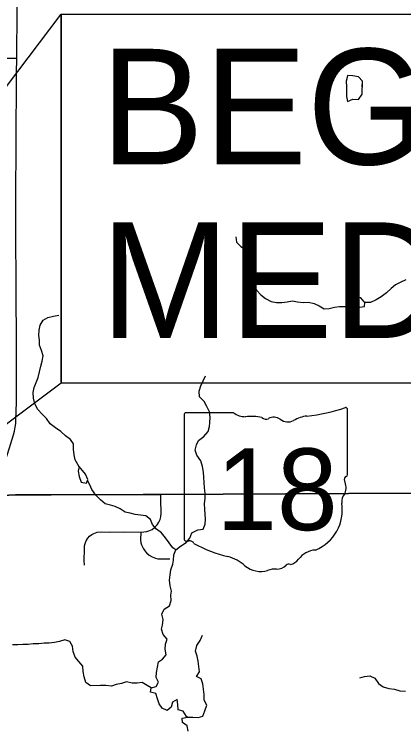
# Model space of a CAD drawing. Extents: x 0 to 34, y 0 to 22.
# Drawn here: x 6.998 to 7.469, y 15.36 to 16.226 of the extents above; entities that cross this region are included whole.
import ezdxf

# ---------------------------------------------------------------- set-up
doc = ezdxf.new("R2010")
doc.units = 0
for name, color, linetype in [('GM_X_Minor_Lake', 7, 'Continuous'), ('GM_X_Minor_River', 7, 'Continuous'), ('GM_X_Rail_Line_Text', 7, 'Continuous'), ('GM_X_State_Location', 7, 'Continuous'), ('GM_X_State_Route', 7, 'Continuous'), ('GM_X_State_Shield', 7, 'Continuous'), ('GM_X_Township_Road', 7, 'Continuous'), ('SH_Text', 7, 'Continuous')]:
    doc.layers.add(name, color=color, linetype=linetype)

msp = doc.modelspace()

# ---------------------------------------------------------------- linework, layer by layer
at = {"layer": 'GM_X_Minor_Lake'}
for points in [[(7.41949, 16.13767), (7.41955, 16.14481), (7.41463, 16.15012), (7.40782, 16.15126), (7.40139, 16.15163), (7.39958, 16.14457)], [(7.41921, 16.13769), (7.41955, 16.14481), (7.41463, 16.15012), (7.40782, 16.15126), (7.40139, 16.15163), (7.39969, 16.14499)], [(7.39955, 16.14482), (7.3995, 16.1448), (7.39959, 16.14405)], [(7.39955, 16.14482), (7.40025, 16.13854), (7.40007, 16.13228), (7.40026, 16.12621), (7.4014, 16.12014), (7.40764, 16.12299), (7.41445, 16.12242), (7.41917, 16.12887), (7.41898, 16.1357), (7.41917, 16.13589), (7.41949, 16.13767)], [(7.39958, 16.14457), (7.40025, 16.13854), (7.40007, 16.13228), (7.40026, 16.12621), (7.4014, 16.12014), (7.40764, 16.12299), (7.41445, 16.12242), (7.41917, 16.12887), (7.41898, 16.1357), (7.41917, 16.13589), (7.41949, 16.13767)], [(7.42245, 15.87703), (7.42133, 15.87784), (7.41744, 15.88264), (7.41213, 15.8833), (7.40599, 15.87789), (7.40039, 15.87207)], [(7.42245, 15.87703), (7.42133, 15.87784), (7.41744, 15.88264), (7.41213, 15.8833), (7.40599, 15.87789), (7.40041, 15.87209)], [(7.40036, 15.87208), (7.41008, 15.87113), (7.41632, 15.87124), (7.42198, 15.8719), (7.42245, 15.87703)], [(7.40039, 15.87207), (7.41008, 15.87113), (7.41632, 15.87124), (7.42198, 15.8719), (7.42245, 15.87703)], [(7.07643, 15.67858), (7.07521, 15.67268), (7.07646, 15.66625), (7.07866, 15.65946), (7.0853, 15.65825)], [(7.0764, 15.67843), (7.07521, 15.67268), (7.07646, 15.66625), (7.07866, 15.65946), (7.0853, 15.65825)], [(7.0853, 15.65825), (7.08673, 15.66264), (7.08378, 15.66923), (7.0764, 15.67843)], [(7.0853, 15.65825), (7.08673, 15.66264), (7.08378, 15.66923), (7.07646, 15.67835)]]:
    msp.add_lwpolyline(points, dxfattribs=at)
at = {"layer": 'GM_X_Minor_River'}
for points in [[(7.26597, 15.95645), (7.26684, 15.95002), (7.27204, 15.9448), (7.27874, 15.94055), (7.28563, 15.93593), (7.29007, 15.93031), (7.28981, 15.92367), (7.28747, 15.91698), (7.28946, 15.91114), (7.2875, 15.90484), (7.28647, 15.89837), (7.29113, 15.89181), (7.29633, 15.88621), (7.30209, 15.88157), (7.30877, 15.87827), (7.31541, 15.87687), (7.32184, 15.87698), (7.32825, 15.87785), (7.33448, 15.87872), (7.34092, 15.87789), (7.34775, 15.87706), (7.35398, 15.87735), (7.36082, 15.87577), (7.36692, 15.87303), (7.37304, 15.86915), (7.37927, 15.86983), (7.38549, 15.87108), (7.39153, 15.87194), (7.40047, 15.87208)], [(7.4721, 15.90428), (7.46572, 15.90132), (7.45953, 15.89836), (7.45412, 15.89391), (7.44835, 15.88849), (7.44201, 15.88383), (7.43602, 15.88012), (7.42926, 15.87696), (7.42245, 15.87703)], [(7.07623, 15.67802), (7.07156, 15.68666), (7.07013, 15.69252), (7.06944, 15.69952), (7.06933, 15.70597), (7.06584, 15.71103), (7.05971, 15.71548), (7.05394, 15.72069), (7.04762, 15.72532), (7.04129, 15.73015), (7.03683, 15.73633), (7.03163, 15.74174), (7.02623, 15.74753), (7.02271, 15.7543), (7.02108, 15.76129), (7.02058, 15.76811), (7.02161, 15.77382), (7.02415, 15.77994), (7.02669, 15.78624), (7.02827, 15.7931), (7.02986, 15.79977), (7.03145, 15.80606), (7.03247, 15.81234), (7.03065, 15.81895), (7.02827, 15.82536), (7.02816, 15.83143), (7.02731, 15.8371), (7.02777, 15.84337), (7.02898, 15.84947), (7.03266, 15.85541), (7.03847, 15.85855), (7.04505, 15.86056), (7.05166, 15.86144)], [(7.20773, 15.37484), (7.2062, 15.37576), (7.2023, 15.38233), (7.19622, 15.38374), (7.19573, 15.39018), (7.19487, 15.39624), (7.18925, 15.39329), (7.18765, 15.38719), (7.18281, 15.38313), (7.17671, 15.38587), (7.17321, 15.39112), (7.17121, 15.39715), (7.16921, 15.40357), (7.16256, 15.40516), (7.16341, 15.41068), (7.16943, 15.4123), (7.17237, 15.41729), (7.16944, 15.42293), (7.17008, 15.42901), (7.1713, 15.43548), (7.17232, 15.44195), (7.17718, 15.44507), (7.18162, 15.45046), (7.18037, 15.45727), (7.18102, 15.46316), (7.18281, 15.46927), (7.17816, 15.47507), (7.17616, 15.48167), (7.17702, 15.48643), (7.17784, 15.49328), (7.17641, 15.49951), (7.17914, 15.50582), (7.1855, 15.50992), (7.18784, 15.51641), (7.18735, 15.52285), (7.18802, 15.52761), (7.1864, 15.53403), (7.18571, 15.54066), (7.18654, 15.54712), (7.18738, 15.5534), (7.18953, 15.56008), (7.19058, 15.56503), (7.19104, 15.5713), (7.1932, 15.5776), (7.19917, 15.58207), (7.20571, 15.58636), (7.21035, 15.59175), (7.21288, 15.59825), (7.21982, 15.60159), (7.22642, 15.60247), (7.22877, 15.60877), (7.22924, 15.61466), (7.22894, 15.62054), (7.22845, 15.62679), (7.22816, 15.63305), (7.22879, 15.63989), (7.22906, 15.64615), (7.22819, 15.6524), (7.22751, 15.65922), (7.22739, 15.66567), (7.22672, 15.67173), (7.22565, 15.67854), (7.22346, 15.68514), (7.21861, 15.69208), (7.21661, 15.6983), (7.21839, 15.7046), (7.22075, 15.70995), (7.22729, 15.71481), (7.23248, 15.72078), (7.23426, 15.72688), (7.23474, 15.73182), (7.23501, 15.7379), (7.23395, 15.74452), (7.231, 15.75092), (7.22768, 15.75713), (7.22209, 15.76272), (7.22179, 15.76955), (7.22376, 15.77584), (7.22629, 15.78215), (7.2294, 15.78808)], [(7.1932, 15.5776), (7.18975, 15.57982), (7.18548, 15.586), (7.18084, 15.59199), (7.17601, 15.59798), (7.17006, 15.60243), (7.16505, 15.60803), (7.16248, 15.61406), (7.15711, 15.61852), (7.15066, 15.61955), (7.14422, 15.62019), (7.13814, 15.62179), (7.13187, 15.6232), (7.12613, 15.62709), (7.12003, 15.63002), (7.11433, 15.63143), (7.10787, 15.63322), (7.10192, 15.63786), (7.09653, 15.64364), (7.09168, 15.65039), (7.08931, 15.65623), (7.08617, 15.66128)], [(7.20821, 15.35815), (7.20696, 15.36458), (7.20141, 15.36865), (7.20112, 15.37396), (7.20773, 15.37484), (7.21396, 15.37513), (7.2204, 15.37468), (7.22624, 15.37611), (7.22858, 15.3826), (7.23073, 15.38947), (7.22779, 15.39568), (7.22748, 15.40231), (7.22699, 15.40875), (7.22612, 15.41519), (7.22412, 15.42123), (7.21858, 15.42436), (7.22208, 15.42992), (7.22102, 15.43616), (7.22053, 15.4426), (7.21929, 15.44885), (7.21729, 15.45507), (7.21868, 15.46193), (7.22274, 15.46788), (7.22565, 15.47419)], [(7.16341, 15.41068), (7.15883, 15.41325), (7.15271, 15.41694), (7.14667, 15.41627), (7.14042, 15.41635), (7.13378, 15.41775), (7.12738, 15.41593), (7.12117, 15.41449), (7.11533, 15.41268), (7.1087, 15.41352), (7.10228, 15.41321), (7.0898, 15.413), (7.08443, 15.41689), (7.08223, 15.42368), (7.08098, 15.4303), (7.08068, 15.43674), (7.07604, 15.44235), (7.07141, 15.44759), (7.06883, 15.45437), (7.06834, 15.46081), (7.06484, 15.46663), (7.05894, 15.46843), (7.05255, 15.46642), (7.04632, 15.46536), (7.03991, 15.46468), (7.03367, 15.46438), (7.02725, 15.4637), (7.02063, 15.46358), (7.01459, 15.4631), (7.00797, 15.46298), (7.00192, 15.46269), (6.9955, 15.46238)], [(7.41625, 15.42269), (7.42209, 15.42431), (7.4285, 15.42518), (7.43442, 15.42206), (7.43888, 15.41569), (7.44444, 15.41161), (7.45128, 15.40983), (7.4581, 15.409), (7.46457, 15.40703), (7.47138, 15.40639)]]:
    msp.add_lwpolyline(points, dxfattribs=at)
at = {"layer": 'GM_X_Rail_Line_Text'}
msp.add_lwpolyline([(6.98283, 15.64326), (6.99923, 15.64397), (7.17478, 15.64453), (7.47838, 15.64609), (7.49589, 15.64556), (7.56787, 15.64626), (8.0395, 15.64944), (8.38107, 15.65063), (8.55432, 15.65138), (8.81714, 15.6521), (8.85084, 15.65219), (8.9, 15.65232), (8.9, 17.93196), (8.70657, 17.92895), (8.01133, 17.91891), (7.76198, 17.91718), (7.69251, 17.91437), (7.5577, 17.91222), (7.40725, 17.90951), (7.25546, 17.90618), (6.96766, 17.90085)], dxfattribs=at)
msp.add_lwpolyline([(6.7466, 14.1), (8.9, 14.1), (8.9, 15.65232), (8.85084, 15.65219), (8.81714, 15.6521), (8.55432, 15.65138), (8.38107, 15.65063), (8.0395, 15.64944), (7.56787, 15.64626), (7.49589, 15.64556), (7.47838, 15.64609), (7.17478, 15.64453), (6.99923, 15.64397), (6.98283, 15.64326), (6.74001, 15.64147), (6.73918, 15.60382), (6.74001, 15.34907), (6.73934, 15.12764), (6.74144, 15.02092), (6.74201, 15.01654), (6.74627, 14.37116), (6.74627, 14.36613)], close=True, dxfattribs=at)
at = {"layer": 'GM_X_State_Route'}
msp.add_lwpolyline([(6.98289, 15.64388), (7.00025, 15.64396), (7.02302, 15.64407), (7.04244, 15.64416), (7.10385, 15.64447), (7.15383, 15.64476), (7.17521, 15.64473), (7.19883, 15.64484), (7.23104, 15.64498), (7.27037, 15.64518), (7.31028, 15.64537), (7.39563, 15.64579), (7.42305, 15.64595), (7.48201, 15.64618)], dxfattribs=at)
at = {"layer": 'GM_X_State_Shield'}
for p, q in [((7.26338, 15.74349), (7.20546, 15.74349)), ((7.40127, 15.66869), (7.40127, 15.74721)), ((7.20352, 15.74091), (7.20352, 15.59082)), ((7.40125, 15.66871), (7.40127, 15.66869))]:
    msp.add_line(p, q, dxfattribs=at)
for centre, radius, start, end in [((7.20578, 15.74123), 0.00229, 98.1301, 188.1301), ((7.27717, 15.76091), 0.02222, 231.61951, 271.11188), ((7.33083, 15.94811), 0.20971, 275.84447, 288.90645), ((7.39907, 15.74753), 0.0022, 351.86209, 97.738), ((7.28454, 15.65923), 0.07977, 80.48669, 94.98827), ((7.30265, 15.742), 0.00641, 219.79206, 297.10237), ((7.31206, 15.72466), 0.01333, 54.46668, 119.14113), ((7.32926, 15.74845), 0.01603, 233.85621, 294.82819), ((7.35757, 15.69765), 0.04219, 97.34618, 120.76885), ((7.40076, 15.66293), 0.00341, 107.94398, 210.33697), ((7.39892, 15.66839), 0.00236, 289.60381, 7.73413), ((7.37908, 15.653), 0.02045, 340.03296, 23.64957), ((7.40915, 15.63584), 0.01488, 136.8065, 186.92959), ((7.34257, 15.62585), 0.05245, 292.30889, 8.98584), ((7.2058, 15.59049), 0.00231, 171.95839, 258.30661), ((7.20615, 15.60584), 0.01764, 267.33899, 280.60386), ((7.20976, 15.58216), 0.00636, 29.74838, 93.27175), ((7.29006, 15.71701), 0.15144, 240.41292, 257.1985), ((7.24491, 15.52339), 0.04738, 47.18416, 75.83597), ((7.36469, 15.54868), 0.02873, 94.40312, 142.57675), ((7.33022, 15.55564), 0.00451, 65.75173, 132.64842), ((7.32829, 15.57627), 0.01695, 282.87319, 323.27711), ((7.29615, 15.58141), 0.03007, 230.70037, 286.29184), ((7.31353, 15.52952), 0.02471, 85.69512, 111.20995), ((7.31572, 15.57017), 0.01602, 268.77702, 315.54927)]:
    msp.add_arc(centre, radius, start, end, dxfattribs=at)
at = {"layer": 'GM_X_Township_Road'}
for points in [[(7.00058, 16.17269), (7.0009, 16.18757), (7.00111, 16.21599), (7.00131, 16.24252), (7.00151, 16.26853), (7.00173, 16.29647), (7.00185, 16.31145), (7.00191, 16.3192)], [(6.98714, 16.17274), (7.00058, 16.17269)], [(7.00023, 15.75684), (7.00029, 15.76338), (7.00037, 15.78266), (7.00031, 15.80432), (7.00026, 15.82217), (7.0002, 15.83964), (7.00012, 15.87802), (6.99998, 15.90319), (6.99969, 15.95471), (6.99961, 15.9733), (6.99952, 15.99164), (6.99961, 16.00854), (6.99969, 16.02722), (6.99978, 16.04607), (7.00003, 16.06415), (7.0001, 16.09762), (7.0003, 16.12488), (7.00045, 16.14347), (7.00054, 16.15457), (7.00058, 16.17269)], [(6.98289, 15.64388), (6.98305, 15.65392), (6.98331, 15.66119), (6.98357, 15.66622), (6.98432, 15.67305), (6.98512, 15.67804), (6.98611, 15.68262), (6.98741, 15.68737), (6.98929, 15.69352), (6.9933, 15.70604), (6.99681, 15.71691), (6.99782, 15.72107), (6.99875, 15.72585), (6.99937, 15.7306), (6.99967, 15.73477), (7.00012, 15.74478), (7.00023, 15.75684)], [(7.08283, 15.55888), (7.08234, 15.56475), (7.0826, 15.57836), (7.08283, 15.58221), (7.08356, 15.58536), (7.08464, 15.58823), (7.08657, 15.59155), (7.08896, 15.59406), (7.09162, 15.59614), (7.09407, 15.59748), (7.09804, 15.59874), (7.10306, 15.59917), (7.11291, 15.59912), (7.13076, 15.59917), (7.15081, 15.59909), (7.15478, 15.59916), (7.15829, 15.59959), (7.16066, 15.60038), (7.16452, 15.60215), (7.16764, 15.60453), (7.17066, 15.60781), (7.17269, 15.61096), (7.1744, 15.61438), (7.17523, 15.61743), (7.17575, 15.62207), (7.17501, 15.63853), (7.17521, 15.64473)], [(7.15081, 15.59909), (7.15075, 15.58946), (7.15105, 15.58619), (7.15182, 15.58376), (7.1528, 15.58116), (7.15407, 15.57864), (7.15582, 15.57628), (7.1579, 15.57392), (7.1611, 15.57123), (7.16452, 15.56903), (7.16877, 15.56744), (7.17148, 15.56681), (7.17466, 15.56653), (7.18004, 15.56646), (7.18614, 15.56646)]]:
    msp.add_lwpolyline(points, dxfattribs=at)
at = {"layer": 'SH_Text'}
for points in [[(7.05444, 15.77941), (6.27322, 15.19343), (7.05444, 16.22573)], [(7.05444, 16.22573), (8.608, 16.22573), (8.608, 15.77941), (7.05444, 15.77941)]]:
    msp.add_lwpolyline(points, close=True, dxfattribs=at)

# ---------------------------------------------------------------- texts
at = {"layer": 'GM_X_State_Location'}
msp.add_text('18', height=0.0000947, rotation=0.00001, dxfattribs=at).set_placement((7.46111, 15.62744))
at = {"layer": 'GM_X_State_Shield'}
msp.add_text('18', height=0.098877, dxfattribs=at).set_placement((7.24231, 15.6014))
at = {"layer": 'SH_Text'}
for s, p in [('BEGIN PROJECT', (7.10244, 16.04397)), ('BEGIN PROJECT', (7.10244, 16.04397)), ('MED-71-15.79', (7.10244, 15.83397)), ('MED-71-15.79', (7.10244, 15.83397))]:
    msp.add_text(s, height=0.1399997, dxfattribs=at).set_placement(p)

doc.saveas('drawing.dxf')
